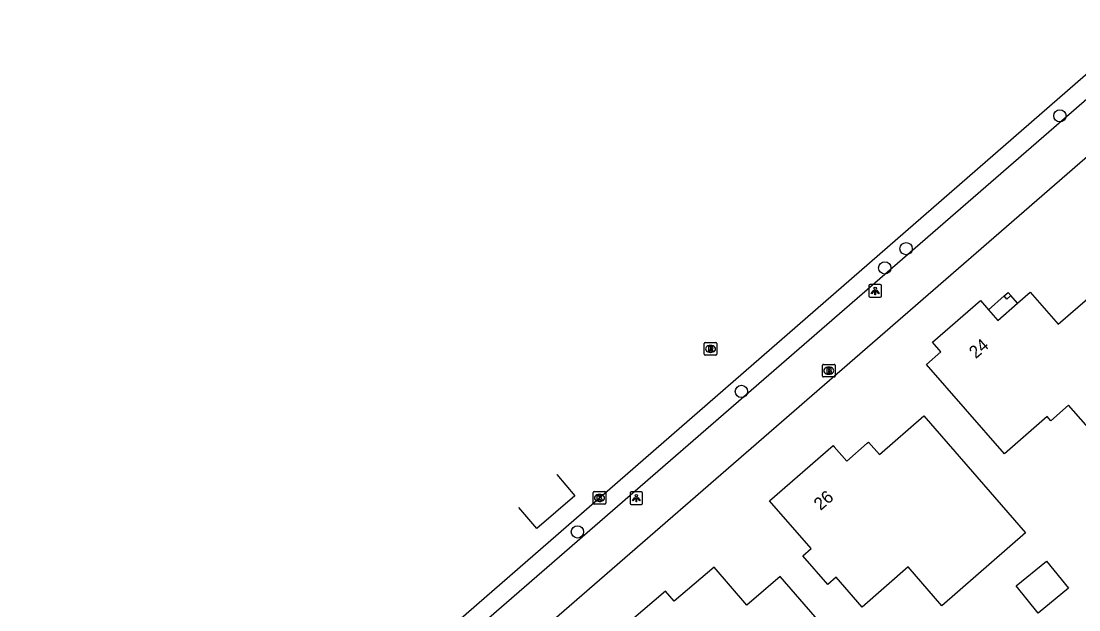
# Model space of a CAD drawing. Extents: x 155888 to 156864, y 383882 to 384671.
# Drawn here: x 156053.1 to 156137.3, y 384186.7 to 384233.5 of the extents above; entities that cross this region are included whole.
import ezdxf

# ---------------------------------------------------------------- set-up
doc = ezdxf.new("R2010")
doc.units = 0
for name, color, linetype in [('IMGEO_Boom', 7, 'Continuous'), ('IMGEO_Brandkraan', 7, 'Continuous'), ('IMGEO_Kolk', 7, 'Continuous'), ('IMGEO_Lichtpunt', 7, 'Continuous'), ('IMGEO_Pand', 7, 'Continuous'), ('IMGEO_Pand_nummerreeks', 7, 'Continuous'), ('IMGEO_Pand_overbouw', 7, 'Continuous'), ('IMGEO_Rijbaan_lokaal_gesloten', 7, 'Continuous'), ('IMGEO_Rijbaan_lokaal_open', 7, 'Continuous'), ('IMGEO_Rioolput', 7, 'Continuous'), ('IMGEO_Voetpad_open', 7, 'Continuous')]:
    doc.layers.add(name, color=color, linetype=linetype)

msp = doc.modelspace()

# ---------------------------------------------------------------- linework, layer by layer
at = {"layer": 'IMGEO_Boom'}
for centre in [(156135.818, 384226.001), (156123.571, 384215.434), (156121.871, 384213.898), (156110.459, 384204.074), (156097.403, 384192.903)]:
    msp.add_circle(centre, 0.489, dxfattribs=at)
at = {"layer": 'IMGEO_Brandkraan'}
for p, q in [((156116.916, 384205.302), (156116.916, 384206.154)), ((156116.991, 384206.228), (156117.843, 384206.228)), ((156117.404, 384206.008), (156117.429, 384206.008)), ((156117.917, 384206.154), (156117.917, 384205.302)), ((156117.843, 384205.228), (156116.991, 384205.228)), ((156117.427, 384205.448), (156117.402, 384205.448))]:
    msp.add_line(p, q, dxfattribs=at)
for points in [[(156116.916, 384205.302), (156116.916, 384206.154)], [(156116.991, 384206.228), (156117.843, 384206.228)], [(156117.264, 384205.928), (156117.264, 384205.528), (156117.477, 384205.528)], [(156117.495, 384205.928), (156117.264, 384205.928)], [(156117.443, 384205.847), (156117.389, 384205.847), (156117.389, 384205.771)], [(156117.389, 384205.771), (156117.442, 384205.771)], [(156117.451, 384205.695), (156117.389, 384205.695), (156117.389, 384205.614)], [(156117.917, 384206.154), (156117.917, 384205.302)], [(156117.843, 384205.228), (156116.991, 384205.228)], [(156117.389, 384205.614), (156117.451, 384205.614)]]:
    msp.add_lwpolyline(points, dxfattribs=at)
for centre, radius, start, end in [((156116.993, 384206.152), 0.0765, 91.55205, 178.44795), ((156116.993, 384206.152), 0.0765, 91.55205, 178.44795), ((156117.444, 384205.809), 0.0379, 267.82845, 90.93552), ((156117.452, 384205.654), 0.0404, 269.87594, 90.50774), ((156117.499, 384205.783), 0.145, 59.4692, 91.53667), ((156117.524, 384205.83), 0.0922, 285.51372, 58.15012), ((156117.529, 384205.638), 0.105, 301.31148, 78.98903), ((156117.841, 384206.152), 0.0765, 1.55205, 88.44795), ((156117.841, 384206.152), 0.0765, 1.55205, 88.44795), ((156116.993, 384205.304), 0.0765, 181.55205, 268.44795), ((156116.993, 384205.304), 0.0765, 181.55205, 268.44795), ((156117.483, 384205.779), 0.251, 268.66757, 293.53466), ((156117.841, 384205.304), 0.0765, 271.55205, 358.44795), ((156117.841, 384205.304), 0.0765, 271.55205, 358.44795)]:
    msp.add_arc(centre, radius, start, end, dxfattribs=at)
for centre, major_axis, ratio, start_param, end_param in [((156117.403, 384205.728), (-0.387, 0.002), 0.722429, 4.712389, 7.853982), ((156117.428, 384205.728), (-0.39, 0.002), 0.717154, 1.570796, 4.712389)]:
    msp.add_ellipse(centre, major_axis=major_axis, ratio=ratio, start_param=start_param, end_param=end_param, dxfattribs=at)
at = {"layer": 'IMGEO_Kolk'}
for p, q in [((156098.664, 384195.177), (156098.664, 384196.029)), ((156098.739, 384196.103), (156099.591, 384196.103)), ((156099.152, 384195.883), (156099.177, 384195.883)), ((156099.665, 384196.029), (156099.665, 384195.177)), ((156099.591, 384195.103), (156098.739, 384195.103)), ((156099.175, 384195.323), (156099.15, 384195.323))]:
    msp.add_line(p, q, dxfattribs=at)
for points in [[(156098.664, 384195.177), (156098.664, 384196.029)], [(156098.739, 384196.103), (156099.591, 384196.103)], [(156098.985, 384195.803), (156099.108, 384195.803), (156099.108, 384195.652), (156099.238, 384195.803), (156099.402, 384195.803), (156099.256, 384195.652), (156099.409, 384195.403), (156099.257, 384195.403), (156099.172, 384195.567), (156099.108, 384195.5), (156099.108, 384195.403), (156098.985, 384195.403), (156098.985, 384195.803)], [(156099.665, 384196.029), (156099.665, 384195.177)], [(156099.591, 384195.103), (156098.739, 384195.103)]]:
    msp.add_lwpolyline(points, dxfattribs=at)
for centre, start, end in [((156098.741, 384196.027), 91.55205, 178.44795), ((156098.741, 384196.027), 91.55205, 178.44795), ((156099.589, 384196.027), 1.55205, 88.44795), ((156099.589, 384196.027), 1.55205, 88.44795), ((156098.741, 384195.179), 181.55205, 268.44795), ((156098.741, 384195.179), 181.55205, 268.44795), ((156099.589, 384195.179), 271.55205, 358.44795), ((156099.589, 384195.179), 271.55205, 358.44795)]:
    msp.add_arc(centre, 0.0765, start, end, dxfattribs=at)
for centre, major_axis, ratio, start_param, end_param in [((156099.151, 384195.603), (-0.387, 0.002), 0.722429, 4.712389, 7.853982), ((156099.176, 384195.603), (-0.39, 0.002), 0.717154, 1.570796, 4.712389)]:
    msp.add_ellipse(centre, major_axis=major_axis, ratio=ratio, start_param=start_param, end_param=end_param, dxfattribs=at)
at = {"layer": 'IMGEO_Lichtpunt'}
for p, q in [((156120.616, 384212.478), (156120.616, 384211.671)), ((156120.616, 384212.478), (156120.616, 384211.671)), ((156121.518, 384212.573), (156120.71, 384212.573)), ((156121.518, 384212.573), (156120.71, 384212.573)), ((156121.612, 384211.671), (156121.612, 384212.478)), ((156121.612, 384211.671), (156121.612, 384212.478)), ((156120.71, 384211.577), (156121.518, 384211.577)), ((156120.71, 384211.577), (156121.518, 384211.577)), ((156101.598, 384195.987), (156101.598, 384195.18)), ((156101.598, 384195.987), (156101.598, 384195.18)), ((156102.5, 384196.082), (156101.692, 384196.082)), ((156102.5, 384196.082), (156101.692, 384196.082)), ((156102.594, 384195.18), (156102.594, 384195.987)), ((156102.594, 384195.18), (156102.594, 384195.987)), ((156101.692, 384195.086), (156102.5, 384195.086)), ((156101.692, 384195.086), (156102.5, 384195.086))]:
    msp.add_line(p, q, dxfattribs=at)
for points in [[(156120.99, 384212.142), (156121.029, 384212.114), (156120.841, 384211.852), (156120.803, 384211.879), (156120.99, 384212.142)], [(156121.092, 384212.094), (156121.139, 384212.094), (156121.139, 384211.772), (156121.092, 384211.772), (156121.092, 384212.094)], [(156121.202, 384212.114), (156121.24, 384212.141), (156121.427, 384211.879), (156121.388, 384211.851), (156121.202, 384212.114)], [(156101.972, 384195.651), (156102.011, 384195.623), (156101.823, 384195.361), (156101.785, 384195.388), (156101.972, 384195.651)], [(156102.074, 384195.603), (156102.121, 384195.603), (156102.121, 384195.281), (156102.074, 384195.281), (156102.074, 384195.603)], [(156102.184, 384195.623), (156102.222, 384195.65), (156102.409, 384195.388), (156102.37, 384195.36), (156102.184, 384195.623)]]:
    msp.add_lwpolyline(points, dxfattribs=at)
for centre in [(156121.115, 384212.276), (156102.097, 384195.785)]:
    msp.add_circle(centre, 0.0994, dxfattribs=at)
for centre, start, end in [((156120.71, 384212.478), 90, 180), ((156120.71, 384212.478), 90, 180), ((156121.518, 384212.478), 0, 90), ((156121.518, 384212.478), 0, 90), ((156120.71, 384211.671), 180, 270), ((156120.71, 384211.671), 180, 270), ((156121.518, 384211.671), 270, 0), ((156121.518, 384211.671), 270, 360), ((156101.692, 384195.987), 90, 180), ((156101.692, 384195.987), 90, 180), ((156102.5, 384195.987), 0, 90), ((156102.5, 384195.987), 0, 90), ((156101.692, 384195.18), 180, 270), ((156101.692, 384195.18), 180, 270), ((156102.5, 384195.18), 270, 0), ((156102.5, 384195.18), 270, 360)]:
    msp.add_arc(centre, 0.0946, start, end, dxfattribs=at)
at = {"layer": 'IMGEO_Pand'}
for points in [[(156125.185, 384206.221), (156126.346, 384207.233), (156125.684, 384207.992), (156129.485, 384211.307), (156130.123, 384210.575), (156130.867, 384209.722), (156132.446, 384211.099), (156133.45, 384211.974), (156135.682, 384209.415), (156138.813, 384212.143), (156145.178, 384204.881), (156142.151, 384202.227), (156141.676, 384202.769), (156138.857, 384200.298), (156136.505, 384202.982), (156135.099, 384201.75), (156134.802, 384202.088), (156131.394, 384199.1), (156125.185, 384206.221)], [(156131.378, 384211.67), (156131.708, 384211.951), (156131.913, 384211.71), (156131.583, 384211.429), (156131.378, 384211.67)], [(156123.725, 384190.109), (156120.072, 384186.926), (156118.004, 384189.298), (156117.341, 384188.719), (156115.358, 384190.993), (156116.021, 384191.571), (156112.706, 384195.373), (156117.754, 384199.775), (156117.855, 384199.659), (156118.846, 384198.522), (156120.482, 384199.949), (156120.59, 384200.043), (156121.448, 384199.059), (156124.985, 384202.128), (156133.074, 384192.835), (156126.408, 384187.029), (156123.725, 384190.109)], [(156132.346, 384188.609), (156134.745, 384190.576), (156136.511, 384188.422), (156134.077, 384186.426), (156132.346, 384188.609)], [(156123.961, 384177.356), (156120.691, 384181.123), (156113.543, 384189.352), (156110.881, 384187.071), (156108.281, 384190.104), (156105.101, 384187.378), (156104.404, 384188.192), (156099.195, 384183.727), (156105.754, 384176.075), (156110.734, 384180.344), (156111.4, 384179.567), (156113.494, 384181.386), (156116.31, 384178.145), (156117.383, 384179.078), (156121.062, 384174.84), (156122.268, 384175.886)]]:
    msp.add_lwpolyline(points, dxfattribs=at)
at = {"layer": 'IMGEO_Pand_overbouw'}
msp.add_lwpolyline([(156131.378, 384211.67), (156130.123, 384210.575), (156130.867, 384209.722), (156132.446, 384211.099), (156131.913, 384211.71), (156131.583, 384211.429)], close=True, dxfattribs=at)
at = {"layer": 'IMGEO_Rijbaan_lokaal_gesloten'}
msp.add_lwpolyline([(155960.096, 384074.77), (155985.962, 384097.201), (156000, 384109.463), (156037.058, 384141.597), (156052.579, 384155.078), (156079.587, 384178.584), (156099.166, 384195.602), (156142.141, 384232.995)], dxfattribs=at)
at = {"layer": 'IMGEO_Rijbaan_lokaal_open'}
for points in [[(156095.759, 384197.457), (156095.759, 384197.457), (156097.194, 384195.783), (156094.177, 384193.174), (156092.743, 384194.839)], [(156092.743, 384194.839), (156092.743, 384194.839)]]:
    msp.add_lwpolyline(points, dxfattribs=at)
at = {"layer": 'IMGEO_Rioolput'}
for p, q in [((156107.504, 384207.034), (156107.504, 384207.886)), ((156107.579, 384207.96), (156108.431, 384207.96)), ((156107.992, 384207.74), (156108.017, 384207.74)), ((156108.505, 384207.886), (156108.505, 384207.034)), ((156108.431, 384206.96), (156107.579, 384206.96)), ((156108.015, 384207.18), (156107.99, 384207.18))]:
    msp.add_line(p, q, dxfattribs=at)
for points in [[(156107.504, 384207.034), (156107.504, 384207.886)], [(156107.579, 384207.96), (156108.431, 384207.96)], [(156108.093, 384207.658), (156107.841, 384207.66), (156107.841, 384207.26)], [(156107.841, 384207.26), (156107.965, 384207.26), (156107.965, 384207.422), (156107.976, 384207.422)], [(156108.019, 384207.579), (156107.965, 384207.579), (156107.965, 384207.498)], [(156107.965, 384207.498), (156108.017, 384207.498)], [(156108.023, 384207.393), (156108.094, 384207.26), (156108.234, 384207.26), (156108.169, 384207.386)], [(156108.505, 384207.886), (156108.505, 384207.034)], [(156108.431, 384206.96), (156107.579, 384206.96)]]:
    msp.add_lwpolyline(points, dxfattribs=at)
for centre, radius, start, end in [((156107.581, 384207.884), 0.0765, 91.55205, 178.44795), ((156107.581, 384207.884), 0.0765, 91.55205, 178.44795), ((156107.975, 384207.369), 0.0533, 26.02933, 88.69889), ((156108.001, 384207.687), 0.19, 274.7715, 282.96867), ((156108.025, 384207.483), 0.0964, 77.00612, 93.18647), ((156108.039, 384207.54), 0.0378, 276.66336, 79.67722), ((156108.092, 384207.548), 0.109, 350.36119, 89.41601), ((156108.09, 384207.548), 0.112, 277.58423, 350.98172), ((156108.074, 384207.333), 0.108, 29.51342, 73.79051), ((156108.429, 384207.884), 0.0765, 1.55205, 88.44795), ((156108.429, 384207.884), 0.0765, 1.55205, 88.44795), ((156107.581, 384207.036), 0.0765, 181.55205, 268.44795), ((156107.581, 384207.036), 0.0765, 181.55205, 268.44795), ((156108.429, 384207.036), 0.0765, 271.55205, 358.44795), ((156108.429, 384207.036), 0.0765, 271.55205, 358.44795)]:
    msp.add_arc(centre, radius, start, end, dxfattribs=at)
for centre, major_axis, ratio, start_param, end_param in [((156107.991, 384207.46), (-0.387, 0.002), 0.722429, 4.712389, 7.853982), ((156108.016, 384207.46), (-0.39, 0.002), 0.717154, 1.570796, 4.712389)]:
    msp.add_ellipse(centre, major_axis=major_axis, ratio=ratio, start_param=start_param, end_param=end_param, dxfattribs=at)
at = {"layer": 'IMGEO_Voetpad_open'}
for points in [[(156142.785, 384233.533), (156143.773, 384232.361), (156081.118, 384178.034), (156053.511, 384154.06), (156037.984, 384140.492), (156002.735, 384109.772), (156000, 384107.534), (155986.803, 384096.014), (155961.077, 384073.632)], [(156055.794, 384151.364), (156083.269, 384175.304), (156146.041, 384229.773)]]:
    msp.add_lwpolyline(points, dxfattribs=at)

# ---------------------------------------------------------------- texts
at = {"layer": 'IMGEO_Pand_nummerreeks'}
for s, rotation, p in [('24', 41.09295, (156129.118, 384206.634)), ('26', 41.08936, (156116.763, 384194.558))]:
    msp.add_text(s, height=1, rotation=rotation, dxfattribs=at).set_placement(p)

doc.saveas('drawing.dxf')
